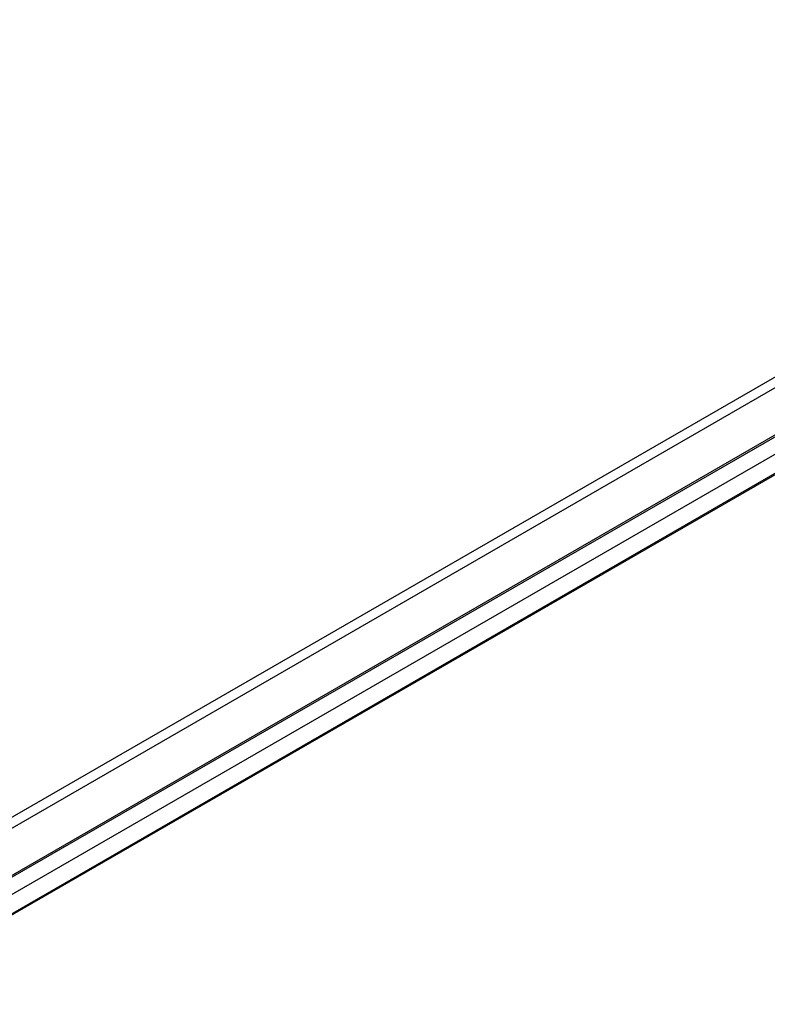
# Model space of a CAD drawing. Header units: millimetres. Extents: x 7986 to 9191, y -11326 to -10283.
# Tile 299 of 312: x 8688 to 8706, y -10681 to -10658. Entities that reach past the tile are written whole.
import ezdxf

# ---------------------------------------------------------------- set-up
doc = ezdxf.new("R2010")
doc.units = ezdxf.units.MM

msp = doc.modelspace()

# ---------------------------------------------------------------- linework, layer by layer
at = {"color": 7, "true_color": 0xffffff}
for p, q in [((8644.084, -10702.15, 54.484), (9189.68, -10387.15, 54.484)), ((8644.197, -10702.345, 54.509), (9189.793, -10387.345, 54.509)), ((9190.28, -10388.189, 53.734), (8644.684, -10703.189, 53.734)), ((9190.299, -10388.221, 49.125), (8644.703, -10703.221, 49.125)), ((9190.477, -10388.53, 52.029), (8644.881, -10703.53, 52.029)), ((9190.674, -10388.87, 50.324), (8645.078, -10703.87, 50.324)), ((8645.09, -10703.893, 50.099), (9190.686, -10388.893, 50.099))]:
    msp.add_line(p, q, dxfattribs=at)

doc.saveas('drawing.dxf')
